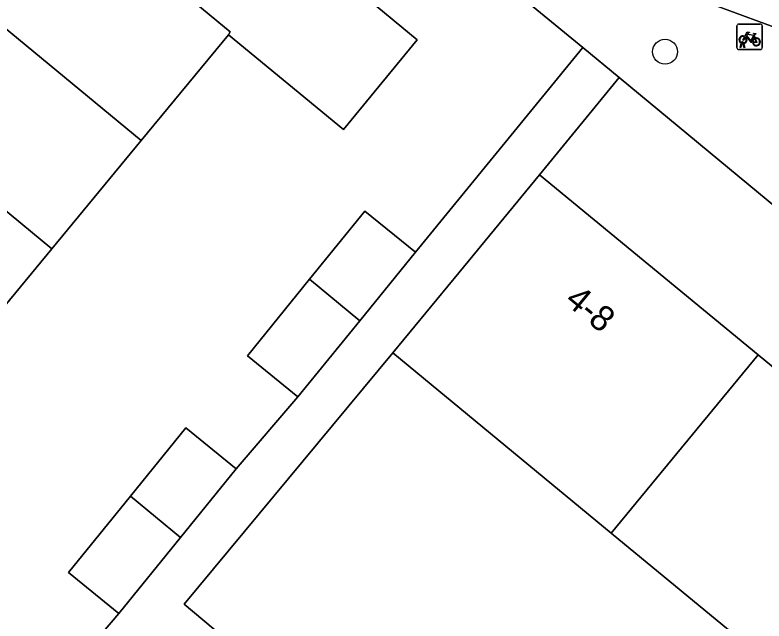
# Model space of a CAD drawing. Extents: x 162073 to 163043, y 381818 to 382561.
# Drawn here: x 162350.3 to 162379.75, y 382101.18 to 382124.99 of the extents above; entities that cross this region are included whole.
import ezdxf

# ---------------------------------------------------------------- set-up
doc = ezdxf.new("R2010")
doc.units = 0
for name, color, linetype in [('IMGEO_Boom', 7, 'Continuous'), ('IMGEO_Erf', 7, 'Continuous'), ('IMGEO_Fietsenrek', 7, 'Continuous'), ('IMGEO_Pand', 7, 'Continuous'), ('IMGEO_Pand_nummerreeks', 7, 'Continuous'), ('IMGEO_Rijbaan_lokaal_open', 7, 'Continuous'), ('IMGEO_Voetpad_open', 7, 'Continuous')]:
    doc.layers.add(name, color=color, linetype=linetype)

msp = doc.modelspace()

# ---------------------------------------------------------------- linework, layer by layer
at = {"layer": 'IMGEO_Boom'}
msp.add_circle((162375.855, 382123.545), 0.489, dxfattribs=at)
at = {"layer": 'IMGEO_Erf'}
for points in [[(162354.842, 382106.09), (162357.021, 382108.771), (162359.004, 382107.159), (162361.423, 382109.986), (162359.44, 382111.597), (162361.882, 382114.604), (162364.06, 382117.284), (162366.043, 382115.672), (162372.628, 382123.707), (162356.934, 382136.569)], [(162349.055, 382127.824), (162351.194, 382130.411), (162354.11, 382133.939), (162366.118, 382124.012), (162363.212, 382120.496), (162358.702, 382124.215), (162355.268, 382120.061), (162351.751, 382115.808), (162348.229, 382111.548)], [(162397.097, 382068.865), (162398.824, 382070.962), (162397.342, 382072.183), (162401.766, 382077.552), (162397.197, 382081.316), (162399.157, 382083.694), (162390.686, 382090.674), (162389.03, 382088.664), (162380.558, 382095.645), (162382.215, 382097.655), (162373.743, 382104.635), (162365.156, 382111.711), (162356.956, 382101.84), (162365.584, 382094.596), (162367.999, 382097.582), (162370.284, 382095.734), (162367.87, 382092.748), (162424.591, 382045.656)], [(162318.358, 382089.424), (162324.056, 382084.724), (162333.91, 382076.644), (162337.151, 382080.596), (162335.591, 382081.884), (162337.818, 382084.582), (162339.37, 382083.302), (162340.422, 382084.585), (162338.439, 382086.196), (162340.879, 382089.2), (162343.059, 382091.883), (162345.042, 382090.271), (162347.415, 382093.044), (162345.432, 382094.655), (162347.871, 382097.657), (162350.052, 382100.342), (162352.035, 382098.73), (162354.384, 382101.473), (162352.401, 382103.084), (162354.842, 382106.09)]]:
    msp.add_lwpolyline(points, dxfattribs=at)
msp.add_lwpolyline([(162374.058, 382122.534), (162370.927, 382118.714), (162379.513, 382111.639), (162387.985, 382104.658), (162396.457, 382097.677), (162404.928, 382090.697), (162413.399, 382083.717), (162421.871, 382076.736), (162430.342, 382069.755), (162438.929, 382062.68), (162442.197, 382066.248), (162438.394, 382069.293)], close=True, dxfattribs=at)
at = {"layer": 'IMGEO_Fietsenrek'}
for p, q in [((162378.678, 382123.707), (162378.678, 382124.548)), ((162378.678, 382124.548), (162378.678, 382123.707)), ((162378.753, 382124.632), (162379.594, 382124.632)), ((162379.594, 382124.632), (162378.753, 382124.632)), ((162379.678, 382124.557), (162379.678, 382123.716)), ((162379.678, 382123.716), (162379.678, 382124.557)), ((162379.365, 382124.181), (162379.401, 382124.086)), ((162378.805, 382123.716), (162378.844, 382123.876)), ((162378.874, 382123.864), (162378.839, 382123.716)), ((162378.916, 382123.888), (162378.915, 382123.892)), ((162378.957, 382123.716), (162378.923, 382123.858)), ((162378.947, 382123.899), (162378.948, 382123.892)), ((162378.955, 382123.862), (162378.99, 382123.716)), ((162379.603, 382123.632), (162378.762, 382123.632)), ((162378.762, 382123.632), (162379.603, 382123.632)), ((162378.839, 382123.716), (162378.805, 382123.716)), ((162378.99, 382123.716), (162378.957, 382123.716))]:
    msp.add_line(p, q, dxfattribs=at)
for points in [[(162379.012, 382124.106), (162378.96, 382124.016), (162378.92, 382123.991), (162378.921, 382124.038), (162378.976, 382124.132)], [(162378.991, 382124.158), (162379.086, 382124.322), (162379.172, 382124.308), (162379.174, 382124.299), (162379.118, 382124.288), (162379.091, 382124.243), (162379.347, 382124.202)], [(162379.287, 382123.914), (162379.237, 382123.914), (162379.046, 382124.165), (162379.027, 382124.133)], [(162379.334, 382124.177), (162379.077, 382124.218), (162379.06, 382124.189), (162379.227, 382123.969), (162379.334, 382124.177)], [(162379.382, 382124.079), (162379.352, 382124.156), (162379.243, 382123.938), (162379.286, 382123.938)], [(162379.347, 382124.202), (162379.372, 382124.251), (162379.366, 382124.255), (162379.343, 382124.259), (162379.331, 382124.266), (162379.33, 382124.269), (162379.332, 382124.274), (162379.427, 382124.259), (162379.429, 382124.249), (162379.419, 382124.236), (162379.407, 382124.23), (162379.393, 382124.236), (162379.365, 382124.181)], [(162379.316, 382123.938), (162379.436, 382123.937), (162379.392, 382124.051)], [(162379.412, 382124.058), (162379.467, 382123.913), (162379.317, 382123.913)]]:
    msp.add_lwpolyline(points, dxfattribs=at)
for centre, radius, start, end in [((162378.756, 382124.554), 0.0779, 92.4484, 184.2845), ((162378.756, 382124.554), 0.0779, 92.4484, 184.2845), ((162379.6, 382124.554), 0.0779, 2.4484, 94.2845), ((162379.6, 382124.554), 0.0779, 2.4484, 94.2845), ((162378.918, 382124.017), 0.159, 62.6766, 242.1369), ((162378.918, 382124.017), 0.129, 63.3192, 238.903), ((162378.918, 382124.017), 0.129, 283.6043, 43.4302), ((162378.918, 382124.017), 0.159, 283.5766, 46.6042), ((162379.445, 382123.933), 0.159, 113.3408, 178.3217), ((162379.445, 382123.933), 0.159, 187.0065, 105.7708), ((162378.898, 382123.888), 0.0499, 12.8025, 158.6934), ((162378.918, 382124.017), 0.159, 253.9967, 271.7867), ((162378.898, 382123.888), 0.0174, 12.8025, 163.4502), ((162378.918, 382124.017), 0.129, 253.415, 269.0204), ((162379.445, 382123.933), 0.129, 113.923, 177.9556), ((162379.445, 382123.933), 0.129, 188.6715, 104.5883), ((162378.756, 382123.71), 0.0779, 182.4484, 274.2845), ((162378.756, 382123.71), 0.0779, 182.4484, 274.2845), ((162379.6, 382123.71), 0.0779, 272.4484, 4.2845), ((162379.6, 382123.71), 0.0779, 272.4484, 4.2845)]:
    msp.add_arc(centre, radius, start, end, dxfattribs=at)
at = {"layer": 'IMGEO_Pand'}
for points in [[(162351.194, 382130.411), (162351.706, 382129.988), (162351.789, 382130.089), (162358.766, 382124.332), (162358.702, 382124.215), (162363.212, 382120.496), (162366.118, 382124.012), (162354.11, 382133.939)], [(162351.194, 382130.411), (162349.055, 382127.824), (162349.62, 382127.357), (162348.325, 382125.789), (162355.268, 382120.061), (162358.702, 382124.215), (162358.766, 382124.332), (162351.789, 382130.089), (162351.706, 382129.988)], [(162344.811, 382121.537), (162351.751, 382115.808), (162355.268, 382120.061), (162348.325, 382125.789), (162348.041, 382125.446), (162347.495, 382125.897), (162345.541, 382123.533), (162346.088, 382123.081)], [(162344.811, 382121.537), (162344.564, 382121.238), (162344.007, 382121.699), (162341.411, 382118.558), (162341.981, 382118.086), (162341.302, 382117.265), (162348.229, 382111.548), (162351.751, 382115.808)], [(162373.743, 382104.635), (162379.513, 382111.639), (162370.927, 382118.714), (162367.748, 382114.856), (162365.156, 382111.711)], [(162361.882, 382114.604), (162363.854, 382112.978), (162366.043, 382115.672), (162364.06, 382117.284)], [(162361.882, 382114.604), (162359.44, 382111.597), (162361.423, 382109.986), (162363.854, 382112.978)], [(162373.743, 382104.635), (162382.215, 382097.655), (162387.985, 382104.658), (162379.513, 382111.639)], [(162354.842, 382106.09), (162356.814, 382104.463), (162359.004, 382107.159), (162357.021, 382108.771)], [(162354.842, 382106.09), (162352.401, 382103.084), (162354.384, 382101.473), (162356.814, 382104.463)]]:
    msp.add_lwpolyline(points, close=True, dxfattribs=at)
at = {"layer": 'IMGEO_Rijbaan_lokaal_open'}
msp.add_lwpolyline([(162356.428, 382141.01), (162357.272, 382140.243), (162371.197, 382128.843), (162372.287, 382127.917), (162373.341, 382127.019), (162381.182, 382124.132), (162383.272, 382122.429), (162443.882, 382072.46), (162445.4, 382071.193), (162447.637, 382065.739)], dxfattribs=at)
at = {"layer": 'IMGEO_Voetpad_open'}
for points in [[(162356.934, 382136.569), (162372.628, 382123.707), (162374.058, 382122.534), (162438.394, 382069.293), (162442.197, 382066.248), (162443.042, 382065.571), (162446.525, 382062.616), (162454.536, 382056.174)], [(162401.794, 382103.745), (162399.237, 382103.506), (162399.056, 382106.033), (162396.566, 382105.76), (162396.341, 382108.252), (162393.745, 382108.01), (162393.527, 382110.707), (162391.265, 382110.558), (162391.139, 382112.362), (162388.783, 382112.18), (162388.627, 382114.45), (162386.314, 382114.195), (162386.121, 382116.488), (162383.819, 382116.509), (162383.272, 382122.429), (162381.182, 382124.132), (162373.341, 382127.019), (162372.287, 382127.917), (162372.173, 382127.404), (162371.518, 382126.587)], [(162424.591, 382045.656), (162367.87, 382092.748), (162365.584, 382094.596), (162356.956, 382101.84), (162365.156, 382111.711), (162367.748, 382114.856), (162370.927, 382118.714), (162374.058, 382122.534), (162372.628, 382123.707), (162366.043, 382115.672), (162363.854, 382112.978), (162361.423, 382109.986), (162359.004, 382107.159), (162356.814, 382104.463), (162354.384, 382101.473), (162352.035, 382098.73), (162349.841, 382096.029)]]:
    msp.add_lwpolyline(points, dxfattribs=at)

# ---------------------------------------------------------------- texts
at = {"layer": 'IMGEO_Pand_nummerreeks'}
msp.add_text('4-8', height=1, rotation=320.5113, dxfattribs=at).set_placement((162371.869, 382113.687))

doc.saveas('drawing.dxf')
